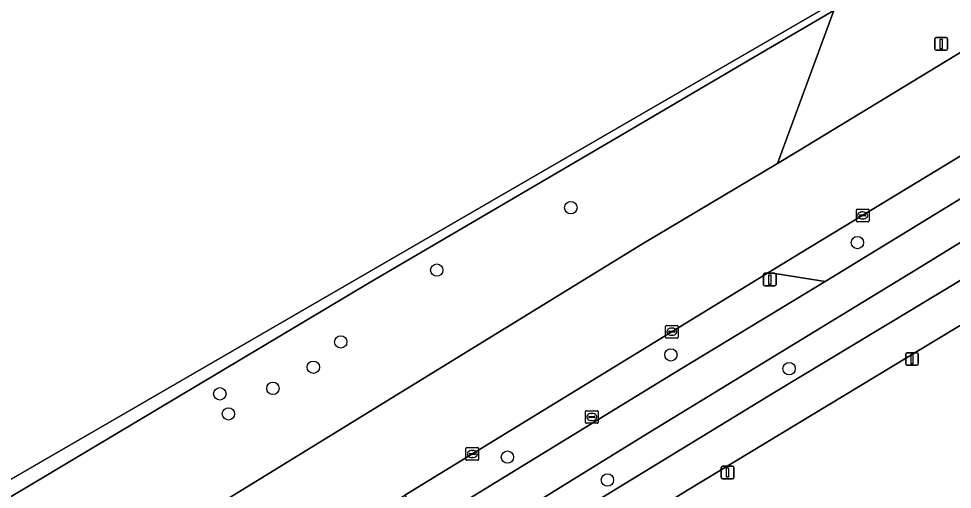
# Model space of a CAD drawing. Extents: x 158835 to 160077, y 386387 to 387778.
# Drawn here: x 159022.1 to 159095.9, y 387329.1 to 387366.3 of the extents above; entities that cross this region are included whole.
import ezdxf

# ---------------------------------------------------------------- set-up
doc = ezdxf.new("R2010")
doc.units = 0
for name, color, linetype in [('IMGEO_Berm_groen', 7, 'Continuous'), ('IMGEO_Boom', 7, 'Continuous'), ('IMGEO_Fietspad_gesloten', 7, 'Continuous'), ('IMGEO_Kolk', 7, 'Continuous'), ('IMGEO_Lichtmast', 7, 'Continuous'), ('IMGEO_Parkeervlak_open', 7, 'Continuous'), ('IMGEO_Rijbaan_lokaal_gesloten', 7, 'Continuous'), ('IMGEO_Rioolput', 7, 'Continuous'), ('IMGEO_Verkeersbordpaal', 7, 'Continuous'), ('IMGEO_Voetpad_open', 7, 'Continuous')]:
    doc.layers.add(name, color=color, linetype=linetype)

msp = doc.modelspace()

# ---------------------------------------------------------------- linework, layer by layer
at = {"layer": 'IMGEO_Berm_groen'}
for points in [[(159099.069, 387374.259), (159086.57, 387366.93), (159082.121, 387354.832), (159083.773, 387355.816), (159103.128, 387367.581)], [(159106.27, 387358.775), (159105.499, 387360.823), (159097.159, 387355.762), (159084.039, 387347.8), (159081.404, 387346.202), (159085.878, 387345.504), (159091.917, 387349.171), (159105.933, 387357.76)], [(159000, 387286.22), (159030.369, 387304.849), (159035.452, 387308.125), (159053.026, 387319.028), (159065.998, 387327.04), (159081.64, 387336.575), (159106.108, 387351.32), (159105.303, 387352.604), (159107.412, 387353.947), (159108.236, 387352.62), (159108.965, 387353.073), (159107.585, 387355.244), (159102.369, 387352.144), (159093.051, 387346.414), (159071.827, 387333.463), (159034.197, 387310.214), (159028.997, 387307.001), (159015.14, 387298.44)]]:
    msp.add_lwpolyline(points, dxfattribs=at)
for points in [[(159000, 387304.466), (159029.692, 387322.822), (159052.345, 387336.735), (159071.424, 387348.46), (159082.121, 387354.832), (159086.57, 387366.93), (159080.16, 387363.172), (159069.351, 387356.837), (159049.808, 387345.382), (159012.761, 387323.301), (159000, 387315.61), (158999.061, 387315.044), (158987.196, 387304.973), (158872.071, 387234.745), (158869.764, 387224.678), (158876.496, 387228.784), (158902.295, 387244.602), (158929.459, 387261.238), (158956.858, 387278.066), (158983.119, 387294.146), (158993.363, 387300.451)], [(159073.819, 387338.182), (159085.878, 387345.504), (159081.404, 387346.202), (159080.985, 387345.947), (159052.759, 387328.662), (159052.624, 387328.579), (159054.072, 387326.084), (159055.25, 387326.809)]]:
    msp.add_lwpolyline(points, close=True, dxfattribs=at)
at = {"layer": 'IMGEO_Boom'}
for centre in [(159065.761, 387351.331), (159088.431, 387348.567), (159055.157, 387346.395), (159047.558, 387340.711), (159073.682, 387339.689), (159045.394, 387338.711), (159083.027, 387338.598), (159042.198, 387337.041), (159037.996, 387336.607), (159038.676, 387335.019), (159060.746, 387331.603), (159068.66, 387329.792)]:
    msp.add_circle(centre, 0.489, dxfattribs=at)
at = {"layer": 'IMGEO_Fietspad_gesloten'}
msp.add_lwpolyline([(159015.14, 387298.44), (159028.997, 387307.001), (159034.197, 387310.214), (159071.827, 387333.463), (159093.051, 387346.414), (159102.369, 387352.144), (159107.585, 387355.244), (159105.933, 387357.76), (159091.917, 387349.171), (159085.878, 387345.504), (159073.819, 387338.182), (159055.25, 387326.809), (159054.072, 387326.084), (159032.775, 387312.974), (159032.513, 387312.813), (159027.131, 387309.499), (159009.901, 387298.892)], dxfattribs=at)
at = {"layer": 'IMGEO_Kolk'}
for p, q in [((159088.424, 387351.218), (159089.276, 387351.218)), ((159088.349, 387350.292), (159088.349, 387351.144)), ((159088.608, 387350.712), (159088.608, 387350.724)), ((159089.046, 387350.675), (159088.648, 387350.675)), ((159088.651, 387350.761), (159089.049, 387350.761)), ((159088.837, 387350.998), (159088.862, 387350.998)), ((159089.092, 387350.724), (159089.092, 387350.712)), ((159089.35, 387351.144), (159089.35, 387350.292)), ((159089.276, 387350.218), (159088.424, 387350.218)), ((159088.86, 387350.438), (159088.835, 387350.438)), ((159073.256, 387341.093), (159073.256, 387341.945)), ((159073.331, 387342.019), (159074.183, 387342.019)), ((159073.744, 387341.799), (159073.769, 387341.799)), ((159074.257, 387341.945), (159074.257, 387341.093)), ((159074.183, 387341.019), (159073.331, 387341.019)), ((159073.515, 387341.513), (159073.515, 387341.525)), ((159073.953, 387341.476), (159073.555, 387341.476)), ((159073.558, 387341.562), (159073.956, 387341.562)), ((159073.767, 387341.239), (159073.742, 387341.239)), ((159073.999, 387341.525), (159073.999, 387341.513)), ((159057.468, 387331.424), (159057.468, 387332.276)), ((159057.543, 387332.35), (159058.395, 387332.35)), ((159057.956, 387332.13), (159057.981, 387332.13)), ((159058.469, 387332.276), (159058.469, 387331.424)), ((159058.395, 387331.35), (159057.543, 387331.35)), ((159057.727, 387331.844), (159057.727, 387331.856)), ((159058.165, 387331.807), (159057.767, 387331.807)), ((159057.77, 387331.893), (159058.168, 387331.893)), ((159057.979, 387331.57), (159057.954, 387331.57)), ((159058.211, 387331.856), (159058.211, 387331.844))]:
    msp.add_line(p, q, dxfattribs=at)
for points in [[(159088.424, 387351.218), (159089.276, 387351.218)], [(159088.349, 387350.292), (159088.349, 387351.144)], [(159089.35, 387351.144), (159089.35, 387350.292)], [(159089.276, 387350.218), (159088.424, 387350.218)], [(159073.256, 387341.093), (159073.256, 387341.945)], [(159073.331, 387342.019), (159074.183, 387342.019)], [(159074.257, 387341.945), (159074.257, 387341.093)], [(159074.183, 387341.019), (159073.331, 387341.019)], [(159057.468, 387331.424), (159057.468, 387332.276)], [(159057.543, 387332.35), (159058.395, 387332.35)], [(159058.469, 387332.276), (159058.469, 387331.424)], [(159058.395, 387331.35), (159057.543, 387331.35)]]:
    msp.add_lwpolyline(points, dxfattribs=at)
for centre, radius, start, end in [((159088.426, 387351.142), 0.0765, 91.55205, 178.44795), ((159088.426, 387351.142), 0.0765, 91.55205, 178.44795), ((159089.274, 387351.142), 0.0765, 1.55205, 88.44795), ((159089.274, 387351.142), 0.0765, 1.55205, 88.44795), ((159088.648, 387350.721), 0.0403, 85.87752, 175.75265), ((159088.645, 387350.711), 0.0366, 178.93798, 274.71019), ((159089.049, 387350.718), 0.043, 264.86636, 352.45326), ((159089.053, 387350.723), 0.0386, 1.73085, 96.63898), ((159088.426, 387350.294), 0.0765, 181.55205, 268.44795), ((159088.426, 387350.294), 0.0765, 181.55205, 268.44795), ((159089.274, 387350.294), 0.0765, 271.55205, 358.44795), ((159089.274, 387350.294), 0.0765, 271.55205, 358.44795), ((159073.333, 387341.943), 0.0765, 91.55205, 178.44795), ((159073.333, 387341.943), 0.0765, 91.55205, 178.44795), ((159074.181, 387341.943), 0.0765, 1.55205, 88.44795), ((159074.181, 387341.943), 0.0765, 1.55205, 88.44795), ((159073.333, 387341.095), 0.0765, 181.55205, 268.44795), ((159073.333, 387341.095), 0.0765, 181.55205, 268.44795), ((159073.555, 387341.522), 0.0403, 85.87752, 175.75265), ((159073.552, 387341.512), 0.0366, 178.93798, 274.71019), ((159073.956, 387341.519), 0.043, 264.86636, 352.45326), ((159073.96, 387341.524), 0.0386, 1.73085, 96.63898), ((159074.181, 387341.095), 0.0765, 271.55205, 358.44795), ((159074.181, 387341.095), 0.0765, 271.55205, 358.44795), ((159057.545, 387332.274), 0.0765, 91.55205, 178.44795), ((159057.545, 387332.274), 0.0765, 91.55205, 178.44795), ((159058.393, 387332.274), 0.0765, 1.55205, 88.44795), ((159058.393, 387332.274), 0.0765, 1.55205, 88.44795), ((159057.545, 387331.426), 0.0765, 181.55205, 268.44795), ((159057.545, 387331.426), 0.0765, 181.55205, 268.44795), ((159057.767, 387331.853), 0.0403, 85.87752, 175.75265), ((159057.764, 387331.843), 0.0366, 178.93798, 274.71019), ((159058.168, 387331.85), 0.043, 264.86636, 352.45326), ((159058.172, 387331.855), 0.0386, 1.73085, 96.63898), ((159058.393, 387331.426), 0.0765, 271.55205, 358.44795), ((159058.393, 387331.426), 0.0765, 271.55205, 358.44795)]:
    msp.add_arc(centre, radius, start, end, dxfattribs=at)
for centre, major_axis, ratio, start_param, end_param in [((159088.836, 387350.718), (-0.387, 0.002), 0.722429, 4.712389, 7.853982), ((159088.861, 387350.718), (-0.39, 0.002), 0.717154, 1.570796, 4.712389), ((159073.743, 387341.519), (-0.387, 0.002), 0.722429, 4.712389, 7.853982), ((159073.768, 387341.519), (-0.39, 0.002), 0.717154, 1.570796, 4.712389), ((159057.955, 387331.85), (-0.387, 0.002), 0.722429, 4.712389, 7.853982), ((159057.98, 387331.85), (-0.39, 0.002), 0.717154, 1.570796, 4.712389)]:
    msp.add_ellipse(centre, major_axis=major_axis, ratio=ratio, start_param=start_param, end_param=end_param, dxfattribs=at)
at = {"layer": 'IMGEO_Lichtmast'}
for p, q in [((159081.002, 387345.24), (159081.002, 387346.04)), ((159081.002, 387346.04), (159081.002, 387345.24)), ((159081.102, 387346.14), (159081.892, 387346.14)), ((159081.892, 387346.14), (159081.102, 387346.14)), ((159081.992, 387346.04), (159081.992, 387345.24)), ((159081.992, 387345.24), (159081.992, 387346.04)), ((159081.892, 387345.14), (159081.102, 387345.14)), ((159081.102, 387345.14), (159081.892, 387345.14)), ((159092.251, 387338.961), (159092.251, 387339.761)), ((159092.251, 387339.761), (159092.251, 387338.961)), ((159092.351, 387339.861), (159093.141, 387339.861)), ((159093.141, 387339.861), (159092.351, 387339.861)), ((159093.241, 387339.761), (159093.241, 387338.961)), ((159093.241, 387338.961), (159093.241, 387339.761)), ((159093.141, 387338.861), (159092.351, 387338.861)), ((159092.351, 387338.861), (159093.141, 387338.861)), ((159077.667, 387329.978), (159077.667, 387330.778)), ((159077.667, 387330.778), (159077.667, 387329.978)), ((159077.767, 387330.878), (159078.557, 387330.878)), ((159078.557, 387330.878), (159077.767, 387330.878)), ((159078.657, 387330.778), (159078.657, 387329.978)), ((159078.657, 387329.978), (159078.657, 387330.778)), ((159078.557, 387329.878), (159077.767, 387329.878)), ((159077.767, 387329.878), (159078.557, 387329.878))]:
    msp.add_line(p, q, dxfattribs=at)
for points in [[(159081.422, 387346.015), (159081.572, 387346.015), (159081.572, 387345.265), (159081.422, 387345.265), (159081.422, 387346.015)], [(159092.671, 387339.736), (159092.821, 387339.736), (159092.821, 387338.986), (159092.671, 387338.986), (159092.671, 387339.736)], [(159078.087, 387330.753), (159078.237, 387330.753), (159078.237, 387330.003), (159078.087, 387330.003), (159078.087, 387330.753)]]:
    msp.add_lwpolyline(points, dxfattribs=at)
for centre, start, end in [((159081.102, 387346.04), 90, 180), ((159081.102, 387346.04), 90, 180), ((159081.892, 387346.04), 0, 90), ((159081.892, 387346.04), 360, 90), ((159081.102, 387345.24), 180, 270), ((159081.102, 387345.24), 180, 270), ((159081.892, 387345.24), 270, 0), ((159081.892, 387345.24), 270, 0), ((159092.351, 387339.761), 90, 180), ((159092.351, 387339.761), 90, 180), ((159093.141, 387339.761), 0, 90), ((159093.141, 387339.761), 360, 90), ((159092.351, 387338.961), 180, 270), ((159092.351, 387338.961), 180, 270), ((159093.141, 387338.961), 270, 0), ((159093.141, 387338.961), 270, 0), ((159077.767, 387330.778), 90, 180), ((159077.767, 387330.778), 90, 180), ((159078.557, 387330.778), 0, 90), ((159078.557, 387330.778), 360, 90), ((159077.767, 387329.978), 180, 270), ((159077.767, 387329.978), 180, 270), ((159078.557, 387329.978), 270, 0), ((159078.557, 387329.978), 270, 0)]:
    msp.add_arc(centre, 0.1, start, end, dxfattribs=at)
at = {"layer": 'IMGEO_Parkeervlak_open'}
msp.add_lwpolyline([(159120.947, 387325.983), (159111.223, 387350.914), (159109.779, 387350.001), (159074.994, 387328.981), (159037.08, 387305.417), (159034.114, 387303.581), (159036.88, 387299.094), (159039.774, 387294.306), (159072.742, 387241.559), (159075.665, 387243.384), (159077.711, 387240.092), (159074.839, 387238.335), (159077.333, 387234.362), (159080.956, 387231.77), (159085.4, 387232.453), (159094.887, 387238.437), (159101.97, 387242.767), (159134.852, 387263.413), (159136.701, 387264.574), (159141.337, 387268.603), (159144.696, 387277.152), (159132.639, 387301.404)], close=True, dxfattribs=at)
at = {"layer": 'IMGEO_Rijbaan_lokaal_gesloten'}
msp.add_lwpolyline([(158846.342, 387224.841), (158846.342, 387224.841), (158849.041, 387220.582), (158849.324, 387220.801), (158849.477, 387220.919), (158852.775, 387222.975), (158872.071, 387234.745), (158987.196, 387304.973), (158999.061, 387315.044), (159000, 387315.61), (159012.761, 387323.301), (159049.808, 387345.382), (159069.351, 387356.837), (159080.16, 387363.172), (159086.57, 387366.93), (159099.069, 387374.259), (159098.831, 387374.65), (158983.47, 387307.842), (158916.818, 387267.499)], close=True, dxfattribs=at)
for points in [[(159105.499, 387360.823), (159103.128, 387367.581), (159083.773, 387355.816), (159082.121, 387354.832), (159071.424, 387348.46), (159052.345, 387336.735), (159029.692, 387322.822), (159000, 387304.466), (158993.363, 387300.451), (158983.119, 387294.146), (158956.858, 387278.066), (158929.459, 387261.238), (158902.295, 387244.602), (158876.496, 387228.784), (158869.764, 387224.678), (158864.617, 387221.538), (158856.638, 387216.624), (158853.152, 387214.983), (158852.955, 387214.894), (158852.563, 387214.717), (158857.139, 387207.355), (158857.305, 387207.519), (158857.49, 387207.8)], [(159003.999, 387298.603), (159025.153, 387311.674), (159025.367, 387311.806), (159028.921, 387314.002), (159031.066, 387315.32), (159031.322, 387315.478), (159052.624, 387328.579), (159052.759, 387328.662), (159080.985, 387345.947), (159081.404, 387346.202), (159084.039, 387347.8), (159097.159, 387355.762), (159105.499, 387360.823)]]:
    msp.add_lwpolyline(points, dxfattribs=at)
at = {"layer": 'IMGEO_Rioolput'}
for p, q in [((159066.919, 387334.348), (159066.919, 387335.2)), ((159066.994, 387335.274), (159067.846, 387335.274)), ((159067.407, 387335.054), (159067.432, 387335.054)), ((159067.92, 387335.2), (159067.92, 387334.348)), ((159067.846, 387334.274), (159066.994, 387334.274)), ((159067.178, 387334.768), (159067.178, 387334.78)), ((159067.616, 387334.731), (159067.218, 387334.731)), ((159067.221, 387334.817), (159067.619, 387334.817)), ((159067.43, 387334.494), (159067.405, 387334.494)), ((159067.662, 387334.78), (159067.662, 387334.768))]:
    msp.add_line(p, q, dxfattribs=at)
for points in [[(159066.919, 387334.348), (159066.919, 387335.2)], [(159066.994, 387335.274), (159067.846, 387335.274)], [(159067.92, 387335.2), (159067.92, 387334.348)], [(159067.846, 387334.274), (159066.994, 387334.274)]]:
    msp.add_lwpolyline(points, dxfattribs=at)
for centre, radius, start, end in [((159066.996, 387335.198), 0.0765, 91.55205, 178.44795), ((159066.996, 387335.198), 0.0765, 91.55205, 178.44795), ((159067.844, 387335.198), 0.0765, 1.55205, 88.44795), ((159067.844, 387335.198), 0.0765, 1.55205, 88.44795), ((159066.996, 387334.35), 0.0765, 181.55205, 268.44795), ((159066.996, 387334.35), 0.0765, 181.55205, 268.44795), ((159067.218, 387334.777), 0.0403, 85.87752, 175.75265), ((159067.215, 387334.767), 0.0366, 178.93798, 274.71019), ((159067.619, 387334.774), 0.043, 264.86636, 352.45326), ((159067.623, 387334.779), 0.0386, 1.73085, 96.63898), ((159067.844, 387334.35), 0.0765, 271.55205, 358.44795), ((159067.844, 387334.35), 0.0765, 271.55205, 358.44795)]:
    msp.add_arc(centre, radius, start, end, dxfattribs=at)
for centre, major_axis, ratio, start_param, end_param in [((159067.406, 387334.774), (-0.387, 0.002), 0.722429, 4.712389, 7.853982), ((159067.431, 387334.774), (-0.39, 0.002), 0.717154, 1.570796, 4.712389)]:
    msp.add_ellipse(centre, major_axis=major_axis, ratio=ratio, start_param=start_param, end_param=end_param, dxfattribs=at)
at = {"layer": 'IMGEO_Verkeersbordpaal'}
for p, q in [((159094.56, 387363.88), (159094.56, 387364.68)), ((159094.56, 387364.68), (159094.56, 387363.88)), ((159094.66, 387364.78), (159095.45, 387364.78)), ((159095.45, 387364.78), (159094.66, 387364.78)), ((159095.55, 387364.68), (159095.55, 387363.88)), ((159095.55, 387363.88), (159095.55, 387364.68)), ((159095.45, 387363.78), (159094.66, 387363.78)), ((159094.66, 387363.78), (159095.45, 387363.78))]:
    msp.add_line(p, q, dxfattribs=at)
msp.add_lwpolyline([(159094.98, 387364.655), (159095.13, 387364.655), (159095.13, 387363.905), (159094.98, 387363.905), (159094.98, 387364.655)], dxfattribs=at)
for centre, start, end in [((159094.66, 387364.68), 90, 180), ((159094.66, 387364.68), 90, 180), ((159095.45, 387364.68), 0, 90), ((159095.45, 387364.68), 360, 90), ((159094.66, 387363.88), 180, 270), ((159094.66, 387363.88), 180, 270), ((159095.45, 387363.88), 270, 0), ((159095.45, 387363.88), 270, 0)]:
    msp.add_arc(centre, 0.1, start, end, dxfattribs=at)
at = {"layer": 'IMGEO_Voetpad_open'}
for points in [[(159109.219, 387356.186), (159107.585, 387355.244), (159108.965, 387353.073), (159108.236, 387352.62), (159107.412, 387353.947), (159105.303, 387352.604), (159106.108, 387351.32), (159081.64, 387336.575), (159065.998, 387327.04), (159053.026, 387319.028), (159035.452, 387308.125), (159030.369, 387304.849), (159000, 387286.22)], [(159000, 387282.652), (159024.789, 387297.851), (159032.009, 387302.277), (159034.114, 387303.581), (159037.08, 387305.417), (159074.994, 387328.981), (159109.779, 387350.001), (159111.223, 387350.914), (159112.087, 387351.461), (159113.879, 387352.596), (159113.759, 387352.885), (159112.819, 387355.032)]]:
    msp.add_lwpolyline(points, dxfattribs=at)

doc.saveas('drawing.dxf')
